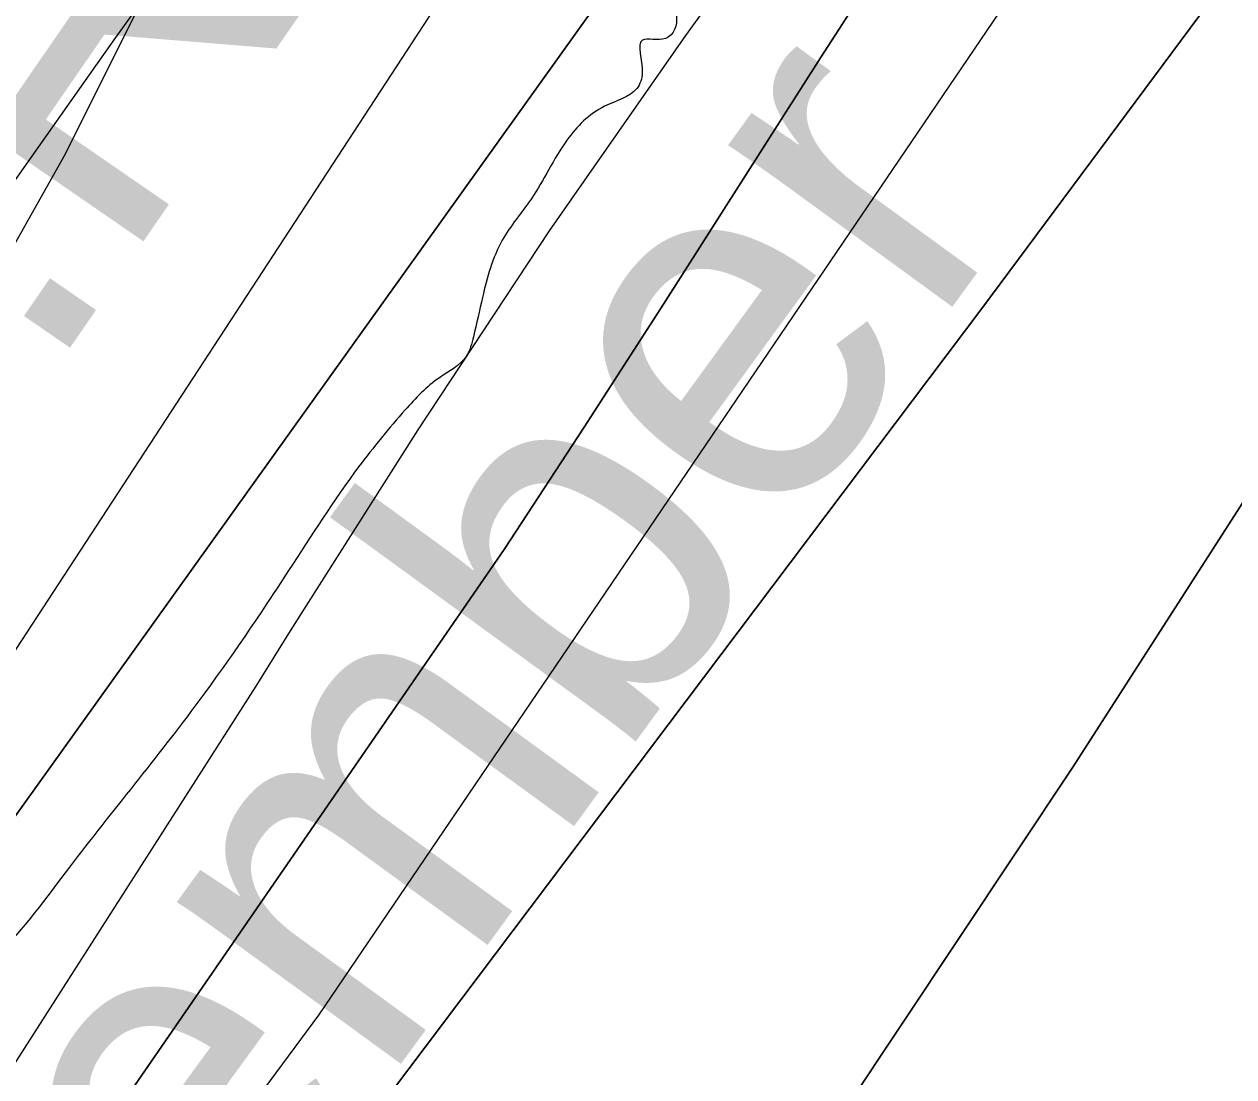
# Model space of a CAD drawing. Extents: x 3424494 to 3462436, y 522220 to 547718.
# Drawn here: x 3447844.5 to 3448123.3, y 544274.1 to 544516.7 of the extents above; entities that cross this region are included whole.
import ezdxf

# ---------------------------------------------------------------- set-up
doc = ezdxf.new("R2010")
doc.units = 0
for name, color, linetype in [('V-RIVR-EDGE', 7, 'Continuous'), ('V-RIVR-IDEN', 7, 'Continuous'), ('V-SITE-VEGE', 7, 'Continuous'), ('V-TOPO-DPTH', 7, 'Continuous'), ('V-TOPO-MINR', 7, 'Continuous'), ('V-TOPO-WATR', 7, 'Continuous'), ('V-TOPO-WATR-IDEN', 7, 'Continuous')]:
    doc.layers.add(name, color=color, linetype=linetype)

msp = doc.modelspace()

# ---------------------------------------------------------------- linework, layer by layer
at = {"layer": 'V-RIVR-EDGE'}
msp.add_spline([(3449024.46, 545885.5), (3449019.28, 545873.5), (3449011.84, 545864.04), (3448999.02, 545850.46), (3448984.96, 545836.06), (3448976.27, 545824.53), (3448965.51, 545808.06), (3448951.44, 545790.78), (3448930.35, 545766.91), (3448908.82, 545733.56), (3448893.92, 545712.15), (3448877.38, 545691.98), (3448858.77, 545671.41), (3448838.92, 545650.84), (3448829.82, 545640.96), (3448821.96, 545628.2), (3448802.1, 545605.15), (3448785.13, 545578.39), (3448773.96, 545564.8), (3448769, 545560.69), (3448761.15, 545553.7), (3448753.69, 545540.11), (3448748.72, 545530.64), (3448741.27, 545521.99), (3448732.6, 545514.59), (3448730.52, 545510.89), (3448729.68, 545504.29), (3448730.49, 545498.51), (3448726.35, 545491.93), (3448713.95, 545480.82), (3448695.77, 545464.37), (3448686.26, 545455.73), (3448680.07, 545452.45), (3448668.47, 545431.44), (3448641.99, 545397.28), (3448622.96, 545372.17), (3448598.55, 545341.71), (3448586.14, 545326.9), (3448567.51, 545299.72), (3448554.26, 545276.66), (3448543.5, 545261.02), (3448535.24, 545255.26), (3448529.45, 545249.09), (3448514.55, 545229.33), (3448492.19, 545191.86), (3448480.61, 545178.69), (3448457.45, 545153.59), (3448442.15, 545135.07), (3448424.35, 545110.78), (3448410.28, 545090.61), (3448392.92, 545075.8), (3448377.63, 545060.58), (3448361.08, 545040.41), (3448350.74, 545027.66), (3448339.14, 545005.83), (3448331.27, 544993.47), (3448317.62, 544978.66), (3448303.56, 544960.55), (3448289.92, 544948.21), (3448279.98, 544931.74), (3448265.07, 544908.27), (3448249.75, 544883.97), (3448245.2, 544876.56), (3448244.37, 544872.85), (3448244.35, 544867.08), (3448242.28, 544863.37), (3448237.74, 544861.32), (3448234.43, 544856.79), (3448231.1, 544846.49), (3448224.91, 544841.97), (3448220.36, 544838.27), (3448221.58, 544830.84), (3448219.09, 544824.25), (3448214.54, 544819.73), (3448208.76, 544818.92), (3448205.46, 544816.45), (3448194.7, 544800.39), (3448196.35, 544802.04), (3448189.73, 544791.33), (3448179.38, 544775.68), (3448174, 544768.69), (3448167.37, 544757.16), (3448157.44, 544744.4), (3448145.45, 544730.82), (3448135.1, 544715.17), (3448124.75, 544701.17), (3448119.39, 544699.95), (3448113.19, 544692.95), (3448107.39, 544682.66), (3448106.14, 544678.95), (3448100.33, 544665.77), (3448092.88, 544652.18), (3448086.25, 544642.29), (3448078.82, 544638.19), (3448075.51, 544633.25), (3448067.23, 544618.83), (3448046.11, 544585.89), (3448037.41, 544569.42), (3448028.31, 544560.37), (3448024.6, 544559.96), (3448021.71, 544557.09), (3448012.6, 544541.44), (3448005.15, 544530.73), (3447995.65, 544524.57), (3447994.82, 544522.1), (3447994.39, 544515.5), (3447992.32, 544513.44), (3447986.96, 544513.04), (3447986.94, 544505.62), (3447985.69, 544501.91), (3447978.26, 544497.81), (3447969.58, 544489.99), (3447961.3, 544476.4), (3447954.67, 544466.93), (3447950.11, 544453.75), (3447948.02, 544444.68), (3447946.36, 544440.15), (3447940.16, 544435.21), (3447932.31, 544427.81), (3447921.55, 544414.64), (3447905.41, 544390.76), (3447884.72, 544360.7), (3447854.93, 544322.42), (3447837.97, 544301.85), (3447830.94, 544294.03), (3447828.03, 544286.2), (3447823.88, 544273.84), (3447817.67, 544265.19), (3447807.74, 544251.61), (3447798.63, 544239.67), (3447792.02, 544235.15), (3447787.48, 544230.21), (3447785.41, 544227.74), (3447783.73, 544218.26), (3447781.67, 544216.2), (3447776.29, 544210.86), (3447766.36, 544194.8), (3447753.12, 544178.74), (3447722.91, 544136.34), (3447707.61, 544119.06), (3447694.78, 544104.24), (3447681.13, 544084.07), (3447673.68, 544073.78), (3447667.05, 544060.6), (3447657.12, 544050.31), (3447653.82, 544047.43), (3447652.16, 544044.14), (3447650.08, 544037.54), (3447645.53, 544031.78), (3447640.16, 544026.84), (3447633.13, 544020.26), (3447624.87, 544014.51), (3447616.62, 544013.71), (3447613.31, 544010), (3447605.04, 544000.95), (3447598.82, 543989.01), (3447590.12, 543972.94), (3447575.63, 543949.47), (3447562.38, 543928.47), (3447550.79, 543912), (3447539.62, 543898.01), (3447530.94, 543888.13), (3447527.62, 543882.78), (3447525.54, 543874.12), (3447521.82, 543870.42), (3447516.03, 543864.66), (3447515.2, 543860.95), (3447514.77, 543854.77), (3447509.81, 543851.07), (3447503.21, 543848.2), (3447495.32, 543829.66), (3447484.58, 543818.96), (3447471.75, 543804.15), (3447462.66, 543795.1), (3447453.97, 543781.92), (3447440.31, 543762.16), (3447430.37, 543746.51), (3447426.23, 543740.34), (3447424.15, 543732.09), (3447421.67, 543729.21), (3447414.23, 543721.81), (3447405.97, 543717.29), (3447398.52, 543709.89), (3447393.97, 543701.24), (3447391.07, 543696.3), (3447384.05, 543692.19), (3447379.5, 543687.66), (3447373.7, 543676.13), (3447366.24, 543663.78), (3447360.43, 543649.36), (3447357.93, 543636.58), (3447352.55, 543628.76), (3447345.12, 543626.71), (3447341.4, 543623.01), (3447336.44, 543618.49), (3447328.16, 543607.78), (3447316.99, 543591.31), (3447306.22, 543572.78), (3447293.79, 543548.89), (3447283.43, 543532.01), (3447267.29, 543508.13), (3447258.62, 543503.62), (3447254.07, 543498.68), (3447252, 543493.73), (3447247.44, 543485.91), (3447242.06, 543476.85), (3447234.2, 543466.97), (3447228.41, 543461.62), (3447225.1, 543458.33), (3447223.85, 543452.56), (3447222.59, 543443.91), (3447217.63, 543437.32), (3447211.01, 543429.91), (3447197.37, 543418.4), (3447193.65, 543413.05), (3447188.68, 543405.63), (3447177.51, 543390.82), (3447165.1, 543376), (3447155.17, 543362), (3447143.58, 543347.6), (3447132.41, 543331.95), (3447125.38, 543325.37), (3447119.59, 543316.73), (3447107.18, 543302.32), (3447099.31, 543289.97), (3447082.35, 543268.15), (3447069.52, 543250.45), (3447056.69, 543231.51), (3447044.69, 543214.22), (3447030.6, 543189.1), (3447016.94, 543167.69), (3447008.66, 543152.04), (3446997.47, 543133.09), (3446988.37, 543122.39), (3446978.86, 543109.63), (3446965.62, 543092.34), (3446951.13, 543073), (3446946.6, 543071.77), (3446942.46, 543067.66), (3446932.12, 543056.96), (3446914.32, 543030.2)], degree=3, dxfattribs=at)
at = {"layer": 'V-SITE-VEGE'}
msp.add_lwpolyline([(3447292.61, 543657.45), (3447326.13, 543686.36), (3447350.13, 543704.4), (3447385.96, 543741.4), (3447409.08, 543779.56), (3447427.58, 543825.82), (3447451.85, 543897.51), (3447512.77, 543983.9), (3447550.92, 544042.88), (3447604.1, 544129.6), (3447666.52, 544218.65), (3447738.19, 544315.78), (3447800.62, 544416.39), (3447811.64, 544426.29), (3447828.23, 544441.19), (3447853.67, 544486.29), (3447883.72, 544546.42), (3447919.56, 544584.58), (3447940.37, 544616.96), (3447958.86, 544653.97), (3447977.36, 544700.22), (3447998.17, 544719.88), (3448051.34, 544767.29)], dxfattribs=at)
at = {"layer": 'V-TOPO-DPTH'}
for points in [[(3448048.33, 544764.88), (3447974.57, 544664.37), (3447919.65, 544588.87), (3447865.15, 544513.08), (3447811.27, 544436.83), (3447682.91, 544252.08), (3447667.28, 544229.38), (3447651.73, 544206.62), (3447636.31, 544183.79), (3447605.64, 544137.99), (3447590.26, 544115.12), (3447574.8, 544092.3), (3447559.29, 544069.52), (3447532.18, 544029.85), (3447524.47, 544018.64), (3447516.71, 544007.46), (3447508.87, 543996.34), (3447500.99, 543985.24), (3447071.91, 543291.76)], [(3448127.48, 544731.53), (3448109.46, 544707.24), (3447825.7, 544310.97), (3447734.36, 544162.02), (3447722.15, 544141.99), (3447709.84, 544122.04), (3447697.38, 544102.17), (3447684.82, 544082.36), (3447671.88, 544062.82), (3447658.55, 544043.56), (3447644.61, 544024.74), (3447630.26, 544006.21), (3447591.01, 543957.11), (3447585.65, 543950.43), (3447580.29, 543943.77), (3447574.91, 543937.11), (3447569.52, 543930.46), (3447146.92, 543246.03)], [(3447146.92, 543246.03), (3447569.52, 543930.46), (3447574.91, 543937.11), (3447580.29, 543943.77), (3447585.65, 543950.43), (3447591.01, 543957.11), (3447630.26, 544006.21), (3447644.61, 544024.74), (3447658.55, 544043.56), (3447671.88, 544062.82), (3447684.82, 544082.36), (3447697.38, 544102.17), (3447709.84, 544122.04), (3447722.15, 544141.99), (3447734.36, 544162.02), (3447825.7, 544310.97), (3448109.46, 544707.24), (3448127.48, 544731.53)], [(3448160.01, 544694.79), (3448104.21, 544620.04), (3448084.38, 544592.81), (3448065, 544565.28), (3448046.28, 544537.29), (3448028, 544509), (3447991.83, 544452.14), (3447973.52, 544423.85), (3447955.1, 544395.63), (3447783.92, 544147.32), (3447739.34, 544088.51), (3447639.72, 543960.29), (3447623.08, 543938.92), (3447606.42, 543917.57), (3447589.71, 543896.25), (3447572.97, 543874.96), (3447165.82, 543180.95)], [(3447165.82, 543180.95), (3447572.97, 543874.96), (3447589.71, 543896.25), (3447606.42, 543917.57), (3447623.08, 543938.92), (3447639.72, 543960.29), (3447739.34, 544088.51), (3447783.92, 544147.32), (3447955.1, 544395.63), (3447973.52, 544423.85), (3447991.83, 544452.14), (3448028, 544509), (3448046.28, 544537.29), (3448065, 544565.28), (3448084.38, 544592.81), (3448104.21, 544620.04), (3448160.01, 544694.79)], [(3446818.97, 542517.73), (3446837.06, 542545.54), (3447168.5, 543085.23), (3447180.9, 543103.76), (3447193.43, 543122.21), (3447198.32, 543129.33), (3447625.76, 543870.37), (3447626.35, 543871.62), (3447626.97, 543872.87), (3447629.06, 543876.47), (3447631.45, 543879.89), (3447633.33, 543882.35), (3447635.12, 543884.69), (3447636.91, 543887.03), (3447638.69, 543889.36), (3447640.48, 543891.7), (3447900.95, 544233.17), (3448065.25, 544451.21), (3448119.5, 544524.28), (3448190.34, 544620.15)], [(3448190.34, 544620.15), (3448119.5, 544524.28), (3448065.25, 544451.21), (3447900.95, 544233.17), (3447640.48, 543891.7), (3447638.69, 543889.36), (3447636.91, 543887.03), (3447635.12, 543884.69), (3447633.33, 543882.35), (3447631.45, 543879.89), (3447629.06, 543876.47), (3447626.97, 543872.87), (3447626.35, 543871.62), (3447625.76, 543870.37), (3447198.32, 543129.33), (3447193.43, 543122.21), (3447180.9, 543103.76), (3447168.5, 543085.23), (3446837.06, 542545.54), (3446818.97, 542517.73)], [(3447220.17, 543037.42), (3447692.64, 543795.66), (3447693.03, 543796.8), (3447693.43, 543797.94), (3447694.22, 543800.22), (3447695.66, 543803.53), (3447696.25, 543804.58), (3447701.47, 543813.29), (3447703.2, 543816.09), (3447704.99, 543818.84), (3447706.86, 543821.54), (3447708.79, 543824.21), (3447923.34, 544111.89), (3447979.16, 544188.71), (3448033.67, 544266.41), (3448086.23, 544345.45), (3448137.49, 544425.38)], [(3447220.17, 543037.42), (3447692.64, 543795.66), (3447693.03, 543796.8), (3447693.43, 543797.94), (3447694.22, 543800.22), (3447695.66, 543803.53), (3447696.25, 543804.58), (3447701.47, 543813.29), (3447703.2, 543816.09), (3447704.99, 543818.84), (3447706.86, 543821.54), (3447708.79, 543824.21), (3447923.34, 544111.89), (3447979.16, 544188.71), (3448033.67, 544266.41), (3448086.23, 544345.45), (3448137.49, 544425.38)]]:
    msp.add_lwpolyline(points, dxfattribs=at)
at = {"layer": 'V-TOPO-MINR'}
for points in [[(3448112.21, 544767.68), (3448099.65, 544749.28), (3448088.75, 544733.52), (3448077.72, 544717.86), (3448066.48, 544702.34), (3448055.11, 544686.92), (3448042.95, 544670.64), (3448025.47, 544647.11), (3448008.07, 544623.51), (3447990.8, 544599.81), (3447579.1, 543969.42), (3447578.33, 543968.12), (3447576.77, 543965.53), (3447575.15, 543962.99), (3447572.46, 543959.36), (3447569.34, 543955.51), (3447568.65, 543954.67), (3447568.31, 543954.25), (3447081.99, 543223.69)], [(3448048.33, 544764.88), (3447974.57, 544664.37), (3447919.65, 544588.87), (3447865.15, 544513.08), (3447811.27, 544436.83), (3447682.91, 544252.08), (3447667.28, 544229.38), (3447651.73, 544206.62), (3447636.31, 544183.79), (3447605.64, 544137.99), (3447590.26, 544115.12), (3447574.8, 544092.3), (3447559.29, 544069.52), (3447532.18, 544029.85), (3447524.47, 544018.64), (3447516.71, 544007.46), (3447508.87, 543996.34), (3447500.99, 543985.24), (3447071.91, 543291.76)], [(3448160.01, 544694.79), (3448104.21, 544620.04), (3448084.38, 544592.81), (3448065, 544565.28), (3448046.28, 544537.29), (3448028, 544509), (3447991.83, 544452.14), (3447973.52, 544423.85), (3447955.1, 544395.63), (3447783.92, 544147.32), (3447739.34, 544088.51), (3447639.72, 543960.29), (3447623.08, 543938.92), (3447606.42, 543917.57), (3447589.71, 543896.25), (3447572.97, 543874.96), (3447165.82, 543180.95)], [(3448128.91, 544692.76), (3448029.11, 544558.61), (3447996.9, 544514.11), (3447965.46, 544469.07), (3447935.21, 544423.23), (3447905.75, 544376.86), (3447897.87, 544364.09), (3447770.03, 544164.2), (3447742.97, 544125.26), (3447714.84, 544087.09), (3447686, 544049.42), (3447614.41, 543958.56), (3447603.61, 543944.89), (3447592.79, 543931.23), (3447581.94, 543917.6), (3447571.08, 543903.98), (3447239.42, 543337.66)], [(3448190.34, 544620.15), (3448119.5, 544524.28), (3448065.25, 544451.21), (3447900.95, 544233.17), (3447640.48, 543891.7), (3447638.69, 543889.36), (3447636.91, 543887.03), (3447635.12, 543884.69), (3447633.33, 543882.35), (3447631.45, 543879.89), (3447629.06, 543876.47), (3447626.97, 543872.87), (3447626.35, 543871.62), (3447625.76, 543870.37), (3447198.32, 543129.33), (3447193.43, 543122.21), (3447180.9, 543103.76), (3447168.5, 543085.23), (3446837.06, 542545.54), (3446818.97, 542517.73)], [(3448132.48, 544612.68), (3447912.34, 544288.24), (3447789.92, 544122.9), (3447654.59, 543946.33), (3447637.87, 543924.56), (3447621.13, 543902.82), (3447604.36, 543881.11), (3447158.93, 543132.59), (3447150.95, 543121.86), (3447142.96, 543111.14), (3447134.97, 543100.42), (3447126.97, 543089.7), (3447119.05, 543078.93), (3447111.27, 543068.06), (3447103.68, 543057.06), (3447096.21, 543045.96), (3447096.02, 543045.67), (3447088.61, 543034.32), (3447074.07, 543011.45), (3446768.84, 542505.71)], [(3448137.49, 544425.38), (3448086.23, 544345.45), (3448033.67, 544266.41), (3447979.16, 544188.71), (3447923.34, 544111.89), (3447708.79, 543824.21), (3447706.86, 543821.54), (3447704.99, 543818.84), (3447703.2, 543816.09), (3447701.47, 543813.29), (3447696.25, 543804.58), (3447695.66, 543803.53), (3447694.22, 543800.22), (3447693.43, 543797.94), (3447693.03, 543796.8), (3447692.64, 543795.66), (3447220.17, 543037.42)]]:
    msp.add_lwpolyline(points, dxfattribs=at)
at = {"layer": 'V-TOPO-WATR'}
msp.add_lwpolyline([(3448127.48, 544731.53), (3448109.46, 544707.24), (3447825.7, 544310.97), (3447734.36, 544162.02), (3447722.15, 544141.99), (3447709.84, 544122.04), (3447697.38, 544102.17), (3447684.82, 544082.36), (3447671.88, 544062.82), (3447658.55, 544043.56), (3447644.61, 544024.74), (3447630.26, 544006.21), (3447591.01, 543957.11), (3447585.65, 543950.43), (3447580.29, 543943.77), (3447574.91, 543937.11), (3447569.52, 543930.46), (3447146.92, 543246.03)], dxfattribs=at)

# ---------------------------------------------------------------- texts
at = {"layer": 'V-RIVR-IDEN'}
msp.add_text('September', height=83, rotation=53.9341, dxfattribs=at).set_placement((3447756.02, 544036.36))
at = {"layer": 'V-TOPO-WATR-IDEN'}
msp.add_text('L.W.R.P.', height=83, rotation=55.4064, dxfattribs=at).set_placement((3447737.24, 544271.35))

doc.saveas('drawing.dxf')
